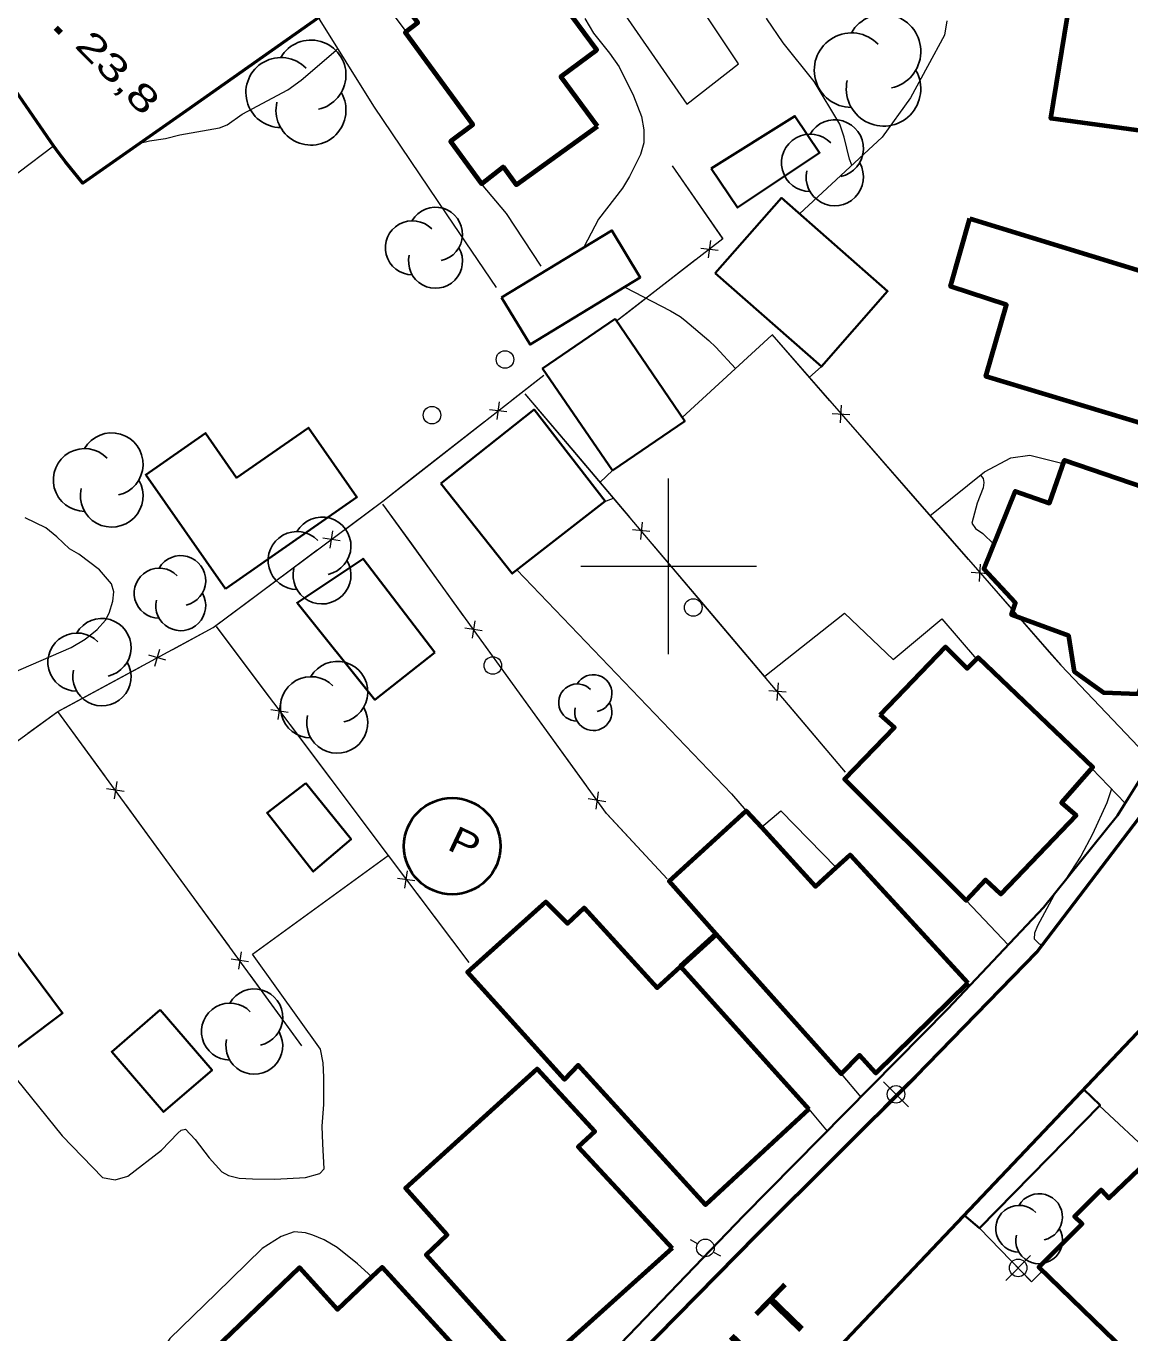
# Model space of a CAD drawing. Extents: x 356765 to 358572, y 5103174 to 5104650.
# Drawn here: x 358063.4 to 358126.3, y 5103756.4 to 5103830.7 of the extents above; entities that cross this region are included whole.
import ezdxf

# ---------------------------------------------------------------- set-up
doc = ezdxf.new("R2010")
doc.units = 0
doc.header["$LTSCALE"] = 0.6
for name, color, linetype, lineweight in [('19', 7, 'Continuous', 13), ('2', 7, 'Continuous', 13), ('21', 7, 'Continuous', 53), ('22', 7, 'Continuous', 35), ('3', 7, 'Continuous', 140), ('31', 7, 'Continuous', 70), ('36', 7, 'Continuous', 13), ('37', 7, 'Continuous', 13), ('38', 7, 'Continuous', 40), ('44', 7, 'Continuous', 25), ('52', 7, 'Continuous', 13), ('61', 7, 'Continuous', 13)]:
    doc.layers.add(name, color=color, linetype=linetype, lineweight=lineweight)

msp = doc.modelspace()

# ---------------------------------------------------------------- linework, layer by layer
at = {"layer": '19'}
for p, q in [((358085.06, 5103830.43), (358082.96, 5103833.26)), ((358105.88, 5103813.16), (358100.78, 5103808.47)), ((358108.71, 5103811.36), (358108.01, 5103810.74)), ((358096.8, 5103805.46), (358096.11, 5103804.78)), ((358096.31, 5103803.66), (358096.87, 5103803.88)), ((358127.5, 5103788.95), (358122.32, 5103794.38)), ((358124.09, 5103788.5), (358125.99, 5103786.53)), ((358116.94, 5103780.99), (358119.33, 5103778.46)), ((358117.12, 5103776.12), (358116.92, 5103776.43)), ((358109.82, 5103771.13), (358110.95, 5103769.8)), ((358107.98, 5103769.11), (358109.02, 5103767.86))]:
    msp.add_line(p, q, dxfattribs=at)
for points in [[(358091.87, 5103839.54), (358101.04, 5103826.3), (358103.98, 5103828.59), (358095.15, 5103841.84)], [(358080.05, 5103831.22), (358083.21, 5103826.19), (358087.38, 5103820), (358090.18, 5103815.86)], [(358115.84, 5103831.03), (358115.7, 5103830.23), (358113.78, 5103826.65), (358112.15, 5103824.41), (358107.45, 5103820.05)], [(358092.75, 5103817.08), (358090.77, 5103820.07), (358089.35, 5103821.76)], [(358114.88, 5103802.88), (358116.05, 5103803.82), (358117.99, 5103805.38), (358119.48, 5103806.18), (358120.57, 5103806.33), (358122.47, 5103805.84)], [(358091.36, 5103799.8), (358103.58, 5103787.05), (358104.42, 5103786.09)], [(358105.47, 5103793.74), (358110.01, 5103797.34), (358112.78, 5103794.7), (358115.55, 5103797.01), (358117.53, 5103794.72)], [(358105.28, 5103785.15), (358106.39, 5103786.08), (358109.53, 5103782.86)], [(358061.98, 5103771.91), (358065.47, 5103767.59), (358067.78, 5103765.22), (358068.5, 5103765.1), (358069.21, 5103765.3), (358071.13, 5103766.78), (358072.06, 5103767.74), (358072.26, 5103767.92), (358072.49, 5103767.98), (358073.04, 5103767.38), (358073.84, 5103766.34), (358074.57, 5103765.54), (358074.94, 5103765.33), (358075.55, 5103765.18), (358076.32, 5103765.15), (358077.59, 5103765.12), (358079.33, 5103765.23), (358080.15, 5103765.46), (358080.39, 5103765.72), (358080.31, 5103767.14), (358080.28, 5103768.14), (358080.37, 5103769.37), (358080.37, 5103770.94), (358080.34, 5103771.75), (358080.18, 5103772.53), (358077.69, 5103775.99), (358076.32, 5103777.94), (358084.04, 5103783.54)], [(358083.11, 5103759.58), (358082.29, 5103760.31), (358081.14, 5103761.25), (358080.39, 5103761.67), (358079.75, 5103761.94), (358079.33, 5103762.07), (358078.68, 5103762.14), (358077.94, 5103761.87), (358076.87, 5103761.19), (358074.24, 5103758.63), (358071.61, 5103756.07), (358071.03, 5103755.22), (358070.49, 5103754.24), (358070.3, 5103753.56), (358070.36, 5103753.14), (358070.65, 5103752.78), (358071.19, 5103751.98), (358072.94, 5103749.95)]]:
    msp.add_lwpolyline(points, dxfattribs=at)
at = {"layer": '2'}
for points in [[(358110.44, 5103822.83), (358110.3, 5103823.16), (358110, 5103824.42), (358109.75, 5103825.16), (358108.28, 5103827.59), (358106.53, 5103829.78), (358105.6, 5103831.15), (358104.26, 5103834.34), (358102.72, 5103837.13), (358102.17, 5103837.97), (358101.14, 5103839.11), (358100.84, 5103839.51), (358100.1, 5103840.84), (358099.73, 5103841.62), (358099.56, 5103842.13), (358099.63, 5103842.61), (358099.82, 5103842.99), (358100.09, 5103843.32), (358100.47, 5103843.58), (358101.04, 5103843.76)], [(358095.24, 5103831.16), (358095.72, 5103830.34), (358096.64, 5103829.19), (358097.19, 5103828.41), (358098, 5103826.76), (358098.46, 5103825.59), (358098.59, 5103824.84), (358098.59, 5103824.09), (358098.4, 5103823.43), (358097.77, 5103822.17), (358097.38, 5103821.51), (358096.01, 5103819.76), (358095.18, 5103818.15)], [(358069.9, 5103824.08), (358070.45, 5103824.21), (358071.36, 5103824.34), (358072.17, 5103824.55), (358074.44, 5103824.94), (358074.87, 5103825.11), (358075.73, 5103825.73), (358078.33, 5103827.12), (358079.08, 5103827.66), (358081.05, 5103829.34), (358081.16, 5103829.45)], [(358097.5, 5103815.89), (358100.1, 5103814.53), (358100.66, 5103814.22), (358100.93, 5103814.01), (358102.3, 5103812.84), (358102.68, 5103812.46), (358103.8, 5103811.25)], [(358117.75, 5103805.18), (358117.9, 5103805), (358117.95, 5103804.76), (358117.91, 5103804.47), (358117.57, 5103803.59), (358117.27, 5103802.46), (358117.48, 5103802.16), (358117.88, 5103801.86), (358118.51, 5103801.26)], [(358062.58, 5103793.9), (358065.99, 5103795.38), (358066.78, 5103795.86), (358067.47, 5103796.4), (358067.94, 5103796.94), (358068.15, 5103797.34), (358068.36, 5103798.01), (358068.42, 5103798.55), (358068.29, 5103799.01), (358067.61, 5103799.8), (358066.42, 5103800.7), (358065.89, 5103801), (358065.17, 5103801.68), (358064.54, 5103802.18), (358063.37, 5103802.75)], [(358125.21, 5103787.34), (358124.94, 5103786.54), (358124.13, 5103784.76), (358123.47, 5103783.51), (358122.57, 5103782.15), (358122.06, 5103781.51), (358121, 5103779.55), (358120.83, 5103779.13), (358120.81, 5103778.8), (358121.1, 5103778.51), (358121.28, 5103778.47)]]:
    msp.add_lwpolyline(points, dxfattribs=at)
at = {"layer": '21'}
for points in [[(358108.35, 5103851.15), (358072.53, 5103825.92), (358066.66, 5103821.8), (358065.67, 5103823.01), (358065.29, 5103823.51), (358064.99, 5103823.92), (358064.81, 5103824.17), (358047.41, 5103849.42)], [(358091.36, 5103748.08), (358105.05, 5103761.99), (358114.07, 5103770.98), (358120.96, 5103778.05), (358127.09, 5103786.09)], [(358154.73, 5103754.76), (358150.82, 5103760.12), (358146.8, 5103765.3), (358143.38, 5103769.01), (358140.13, 5103772.42), (358137.26, 5103774.99), (358135.69, 5103776.7), (358133.88, 5103778.13), (358133.36, 5103778.59), (358132.81, 5103778.76), (358132.36, 5103778.8), (358132, 5103778.69), (358131.43, 5103778.41), (358130.76, 5103777.74), (358128.42, 5103775.3), (358101.58, 5103747.04)]]:
    msp.add_lwpolyline(points, dxfattribs=at)
at = {"layer": '22'}
for points in [[(358084.39, 5103740.78), (358083.47, 5103741.71), (358091.64, 5103749.92), (358104.27, 5103763.05), (358115.9, 5103774.83), (358121.35, 5103780.59), (358125.55, 5103785.82), (358128.33, 5103790.26), (358130.76, 5103796.46), (358132.73, 5103802.92), (358134.09, 5103808.26), (358135.57, 5103814.05), (358136.72, 5103813.83)], [(358116.83, 5103763.09), (358117.7, 5103762.34), (358124.56, 5103769.33), (358123.62, 5103770.25)]]:
    msp.add_lwpolyline(points, dxfattribs=at)
at = {"layer": '3'}
msp.add_line((358065.12, 5103830.63), (358065.4, 5103830.35), dxfattribs=at)
at = {"layer": '31'}
for points in [[(358095.96, 5103825.05), (358093.86, 5103827.87), (358095.92, 5103829.38), (358091.71, 5103835.09), (358091.4, 5103834.84), (358090.59, 5103836.05), (358084.9, 5103832.01), (358085.72, 5103830.93), (358085, 5103830.38), (358088.85, 5103825.12), (358087.58, 5103824.17), (358089.35, 5103821.76), (358090.58, 5103822.72), (358091.32, 5103821.71), (358095.96, 5103825.05)], [(358123.49, 5103836.07), (358136.25, 5103834.15), (358134.85, 5103825.43), (358127.41, 5103826.59), (358127.04, 5103824.76), (358121.76, 5103825.48), (358123.49, 5103836.07)], [(358117.15, 5103819.79), (358129.34, 5103816.05), (358129.1, 5103815.34), (358133.73, 5103813.95), (358133.47, 5103812.94), (358135, 5103812.5), (358133.54, 5103807.69), (358132.1, 5103808.12), (358131.65, 5103806.71), (358118.06, 5103810.8), (358119.23, 5103814.87), (358116.05, 5103815.93), (358117.15, 5103819.79)], [(358129.69, 5103795.34), (358128.12, 5103795.88), (358127.62, 5103794.42), (358127.34, 5103794.46), (358126.74, 5103792.72), (358124.78, 5103792.8), (358123.1, 5103794), (358122.78, 5103796.04), (358119.53, 5103797.24), (358119.75, 5103797.92), (358117.94, 5103799.86), (358119.73, 5103804.28), (358121.68, 5103803.59), (358122.53, 5103806.04), (358130.87, 5103803.2), (358130.38, 5103801.72), (358131.63, 5103801.32), (358129.69, 5103795.34)], [(358112.04, 5103791.55), (358115.76, 5103795.42), (358116.99, 5103794.18), (358117.63, 5103794.82), (358124.16, 5103788.58), (358122.37, 5103786.55), (358123.2, 5103785.83), (358118.92, 5103781.34), (358118.05, 5103782.16), (358116.94, 5103780.99), (358110.02, 5103787.88), (358112.86, 5103790.82), (358112.04, 5103791.55)], [(358117.03, 5103776.3), (358111.79, 5103771.16), (358110.86, 5103772.19), (358109.82, 5103771.13), (358102.71, 5103779.07), (358100.03, 5103782.08), (358104.42, 5103786.09), (358105.28, 5103785.15), (358108.36, 5103781.79), (358109.53, 5103782.86), (358110.33, 5103783.59), (358117.03, 5103776.3)], [(358107.99, 5103769.12), (358102.1, 5103763.67), (358094.86, 5103771.62), (358094.08, 5103770.8), (358088.56, 5103776.9), (358093.02, 5103780.9), (358094.24, 5103779.67), (358095.2, 5103780.57), (358099.35, 5103776.01), (358100.68, 5103777.23), (358107.99, 5103769.12)], [(358100.2, 5103761.21), (358092.28, 5103754.08), (358086.2, 5103760.82), (358087.4, 5103761.96), (358085.03, 5103764.62), (358092.51, 5103771.4), (358095.81, 5103767.84), (358094.86, 5103766.96), (358100.2, 5103761.21)], [(358091.98, 5103751.05), (358080.74, 5103740.23), (358072.11, 5103749.13), (358072.94, 5103749.95), (358074.82, 5103751.83), (358072.71, 5103754.08), (358078.98, 5103760.11), (358081.16, 5103757.72), (358083.11, 5103759.58), (358083.69, 5103760.13), (358091.98, 5103751.05)]]:
    msp.add_lwpolyline(points, close=True, dxfattribs=at)
at = {"layer": '31', "lineweight": 35}
for points in [[(358102.42, 5103822.63), (358107.19, 5103825.62), (358108.6, 5103823.53), (358103.93, 5103820.41), (358102.42, 5103822.63)], [(358102.66, 5103816.68), (358108.71, 5103811.36), (358112.47, 5103815.65), (358106.42, 5103820.96), (358102.66, 5103816.68)], [(358090.49, 5103815.3), (358096.77, 5103819.11), (358098.39, 5103816.43), (358092.11, 5103812.62), (358090.49, 5103815.3)], [(358096.95, 5103814.08), (358100.92, 5103808.26), (358096.8, 5103805.46), (358092.83, 5103811.26), (358096.95, 5103814.08)], [(358087.04, 5103804.71), (358091.1, 5103799.59), (358096.38, 5103803.71), (358092.34, 5103808.92), (358087.04, 5103804.71)], [(358074.78, 5103798.71), (358070.24, 5103805.21), (358073.63, 5103807.58), (358075.41, 5103805.04), (358079.5, 5103807.88), (358082.26, 5103803.94), (358074.78, 5103798.71)], [(358086.7, 5103795.09), (358083.28, 5103792.41), (358078.85, 5103797.93), (358082.61, 5103800.43), (358086.7, 5103795.09)], [(358079.35, 5103787.67), (358081.92, 5103784.47), (358079.77, 5103782.63), (358077.14, 5103785.97), (358079.35, 5103787.67)], [(358059.19, 5103769.85), (358065.5, 5103774.58), (358058.85, 5103783.47), (358052.54, 5103778.74), (358059.19, 5103769.85)], [(358071.06, 5103774.76), (358068.3, 5103772.38), (358071.25, 5103768.96), (358074.01, 5103771.34), (358071.06, 5103774.76)]]:
    msp.add_lwpolyline(points, close=True, dxfattribs=at)
at = {"layer": '31'}
msp.add_lwpolyline([(358129.79, 5103751.68), (358121.07, 5103760.12), (358123.54, 5103762.59), (358123.1, 5103763.01), (358124.62, 5103764.53), (358125.07, 5103764.05), (358127.67, 5103766.54), (358132.91, 5103761.36), (358133.41, 5103761.88), (358136.26, 5103759.22), (358135.46, 5103758.38), (358138.96, 5103754.75)], dxfattribs=at)
at = {"layer": '36'}
for p, q in [((358113.65, 5103769.25), (358112.24, 5103770.66)), ((358112.24, 5103769.25), (358113.65, 5103770.66)), ((358101.22, 5103761.69), (358101.66, 5103761.45)), ((358102.98, 5103760.74), (358102.54, 5103760.98)), ((358120.6, 5103759.37), (358119.19, 5103760.78)), ((358119.19, 5103759.37), (358120.6, 5103760.78))]:
    msp.add_line(p, q, dxfattribs=at)
for centre in [(358090.6838, 5103811.7671), (358086.5338, 5103808.5971), (358101.4038, 5103797.6571), (358089.9938, 5103794.3571), (358112.9468, 5103769.9574), (358102.0962, 5103761.2167), (358119.8986, 5103760.0797)]:
    msp.add_circle(centre, 0.5, dxfattribs=at)
at = {"layer": '37'}
for p, q in [((358100.21, 5103822.78), (358103.05, 5103818.67)), ((358101.83, 5103818.11), (358102.82, 5103817.98)), ((358102.39, 5103818.54), (358102.26, 5103817.55)), ((358101.54, 5103817.43), (358097.58, 5103814.37)), ((358097.58, 5103814.37), (358097.04, 5103813.95)), ((358105.87, 5103813.18), (358122.32, 5103794.38)), ((358105.87, 5103813.18), (358109.16, 5103809.42)), ((358091.1, 5103809.47), (358092.89, 5103810.87)), ((358110.08, 5103788.29), (358091.84, 5103809.82)), ((358094.57, 5103806.6), (358091.84, 5103809.82)), ((358090.8, 5103808.79), (358089.81, 5103808.91)), ((358090.25, 5103808.35), (358090.37, 5103809.35)), ((358109.79, 5103808.17), (358109.85, 5103809.16)), ((358085.58, 5103805.16), (358089.52, 5103808.24)), ((358109.32, 5103808.7), (358110.32, 5103808.63)), ((358110.48, 5103807.91), (358113.77, 5103804.15)), ((358097.8, 5103802.79), (358094.57, 5103806.6)), ((358113.77, 5103804.15), (358117.06, 5103800.39)), ((358085.38, 5103801.27), (358083.74, 5103803.53)), ((358098.49, 5103802.52), (358098.4, 5103801.53)), ((358081.3, 5103801.45), (358080.31, 5103801.6)), ((358080.73, 5103801.03), (358080.88, 5103802.02)), ((358098.94, 5103801.98), (358097.95, 5103802.07)), ((358075.99, 5103797.94), (358080, 5103800.93)), ((358088.31, 5103797.21), (358085.38, 5103801.27)), ((358102.32, 5103797.45), (358099.09, 5103801.26)), ((358117.69, 5103799.13), (358117.76, 5103800.13)), ((358117.22, 5103799.67), (358118.22, 5103799.6)), ((358118.38, 5103798.88), (358121.67, 5103795.12)), ((358105.56, 5103793.63), (358102.32, 5103797.45)), ((358074.25, 5103796.58), (358077.25, 5103792.58)), ((358089.39, 5103796.32), (358088.4, 5103796.48)), ((358088.97, 5103796.9), (358088.81, 5103795.91)), ((358092.41, 5103791.54), (358089.48, 5103795.59)), ((358071.38, 5103794.65), (358070.42, 5103794.94)), ((358070.76, 5103794.32), (358071.04, 5103795.28)), ((358121.67, 5103795.12), (358122.32, 5103794.38)), ((358065.62, 5103791.95), (358070.02, 5103794.32)), ((358106.24, 5103793.37), (358106.16, 5103792.37)), ((358106.7, 5103792.83), (358105.7, 5103792.91)), ((358077.36, 5103791.85), (358078.35, 5103791.71)), ((358077.78, 5103791.29), (358077.92, 5103792.28)), ((358110.08, 5103788.29), (358106.85, 5103792.1)), ((358038.45, 5103772.29), (358065.23, 5103791.74)), ((358063.53, 5103790.51), (358065.23, 5103791.74)), ((358095.34, 5103787.49), (358092.41, 5103791.54)), ((358078.45, 5103790.98), (358081.45, 5103786.98)), ((358068.59, 5103787.75), (358068.43, 5103786.76)), ((358069, 5103787.18), (358068.01, 5103787.33)), ((358096.42, 5103786.6), (358095.43, 5103786.76)), ((358096, 5103787.17), (358095.85, 5103786.18)), ((358072.05, 5103782.41), (358069.1, 5103786.45)), ((358099.92, 5103782.21), (358096.52, 5103785.88)), ((358075, 5103778.37), (358072.05, 5103782.41)), ((358084.56, 5103782.26), (358085.55, 5103782.12)), ((358084.99, 5103781.69), (358085.13, 5103782.68)), ((358085.66, 5103781.39), (358088.62, 5103777.46)), ((358100.68, 5103777.23), (358102.71, 5103779.07)), ((358075.67, 5103778.06), (358075.51, 5103777.07)), ((358076.08, 5103777.49), (358075.1, 5103777.64)), ((358079.13, 5103772.72), (358076.18, 5103776.76))]:
    msp.add_line(p, q, dxfattribs=at)
at = {"layer": '37', "lineweight": 158}
msp.add_line((358100.68, 5103777.23), (358102.71, 5103779.07), dxfattribs=at)
at = {"layer": '37'}
for points in [[(358100.21, 5103822.78), (358103.08, 5103818.63), (358097.04, 5103813.95)], [(358079.13, 5103772.72), (358065.23, 5103791.74), (358074.08, 5103796.51), (358083.73, 5103803.71), (358092.89, 5103810.87)], [(358081.6, 5103802.12), (358083.73, 5103803.71), (358085.58, 5103805.16)], [(358099.92, 5103782.21), (358096.46, 5103785.94), (358083.74, 5103803.53)], [(358071.78, 5103795.27), (358074.08, 5103796.51), (358075.99, 5103797.94)], [(358074.25, 5103796.58), (358084.04, 5103783.54), (358088.62, 5103777.46)], [(358067.92, 5103788.06), (358065.23, 5103791.74), (358065.62, 5103791.95)], [(358081.45, 5103786.98), (358084.04, 5103783.54), (358084.46, 5103782.99)]]:
    msp.add_lwpolyline(points, dxfattribs=at)
at = {"layer": '38'}
msp.add_circle((358087.6812, 5103784.0759), 2.7475, dxfattribs=at)
at = {"layer": '44'}
for centre, radius, start, end in [((358112.2358, 5103829.2885), 2.1208, 282.26917, 149.72626), ((358079.6424, 5103827.9518), 1.993, 282.26917, 149.72626), ((358110.4119, 5103828.2282), 2.1208, 44.11537, 269.80396), ((358077.9284, 5103826.9553), 1.993, 44.11537, 269.80396), ((358112.2358, 5103827.1678), 2.1208, 166.93686, 29.62122), ((358079.6424, 5103825.9587), 1.993, 166.93686, 29.62122), ((358109.4614, 5103823.7728), 1.6315, 282.26917, 149.72626), ((358108.0584, 5103822.957), 1.6315, 44.11537, 269.80396), ((358109.4614, 5103822.1413), 1.6315, 166.93686, 29.62122), ((358086.7318, 5103818.8932), 1.5366, 282.26917, 149.72626), ((358085.4103, 5103818.1249), 1.5366, 44.11537, 269.80396), ((358086.7318, 5103817.3566), 1.5366, 166.93686, 29.62122), ((358068.2963, 5103805.804), 1.7868, 282.26917, 149.72626), ((358066.7597, 5103804.9106), 1.7868, 44.11537, 269.80396), ((358068.2963, 5103804.0172), 1.7868, 166.93686, 29.62122), ((358080.2682, 5103801.1513), 1.6478, 282.26917, 149.72626), ((358078.8511, 5103800.3274), 1.6478, 44.11537, 269.80396), ((358072.2245, 5103799.184), 1.4234, 282.26917, 149.72626), ((358080.2682, 5103799.5035), 1.6478, 166.93686, 29.62122), ((358071.0004, 5103798.4723), 1.4234, 44.11537, 269.80396), ((358072.2245, 5103797.7606), 1.4234, 166.93686, 29.62122), ((358067.7418, 5103795.3757), 1.6562, 282.26917, 149.72626), ((358066.3174, 5103794.5476), 1.6562, 44.11537, 269.80396), ((358067.7418, 5103793.7195), 1.6562, 166.93686, 29.62122), ((358081.137, 5103792.8498), 1.7406, 282.26917, 149.72626), ((358079.6401, 5103791.9795), 1.7406, 44.11537, 269.80396), ((358094.8009, 5103792.2441), 1.0604, 44.11537, 269.80396), ((358095.7129, 5103792.7743), 1.0604, 282.26917, 149.72626), ((358081.137, 5103791.1093), 1.7406, 166.93686, 29.62122), ((358095.7129, 5103791.7139), 1.0604, 166.93686, 29.62122), ((358076.4157, 5103774.3356), 1.6177, 282.26917, 149.72626), ((358075.0244, 5103773.5267), 1.6177, 44.11537, 269.80396), ((358076.4157, 5103772.7179), 1.6177, 166.93686, 29.62122), ((358121.0944, 5103762.9739), 1.3274, 282.26917, 149.72626), ((358119.9528, 5103762.3101), 1.3274, 44.11537, 269.80396), ((358121.0944, 5103761.6464), 1.3274, 166.93686, 29.62122)]:
    msp.add_arc(centre, radius, start, end, dxfattribs=at)
at = {"layer": '52'}
msp.add_line((358127.59, 5103766.46), (358124.54, 5103769.3), dxfattribs=at)
for points in [[(358040.64, 5103805.24), (358048.19, 5103811.05), (358063.03, 5103822.45), (358064.99, 5103823.92)], [(358117.7, 5103762.34), (358120.66, 5103759.28), (358121.28, 5103759.92)]]:
    msp.add_lwpolyline(points, dxfattribs=at)
at = {"layer": '61'}
for p, q in [((358100, 5103795), (358100, 5103805)), ((358095, 5103800), (358105, 5103800))]:
    msp.add_line(p, q, dxfattribs=at)

# ---------------------------------------------------------------- texts
at = {"layer": '21', "width": 1.2}
msp.add_text('RUE  MAURAULT', height=2.6, rotation=45.876, dxfattribs=at).set_placement((358084.73, 5103733.03))
at = {"layer": '3', "width": 1.45}
msp.add_text('23,8   ', height=1.5, rotation=314.619, dxfattribs=at).set_placement((358066.13, 5103829.59))
at = {"layer": '38', "width": 1.25}
msp.add_text('P', height=1.5, rotation=334.69, dxfattribs=at).set_placement((358087.32, 5103783.92))

doc.saveas('drawing.dxf')
